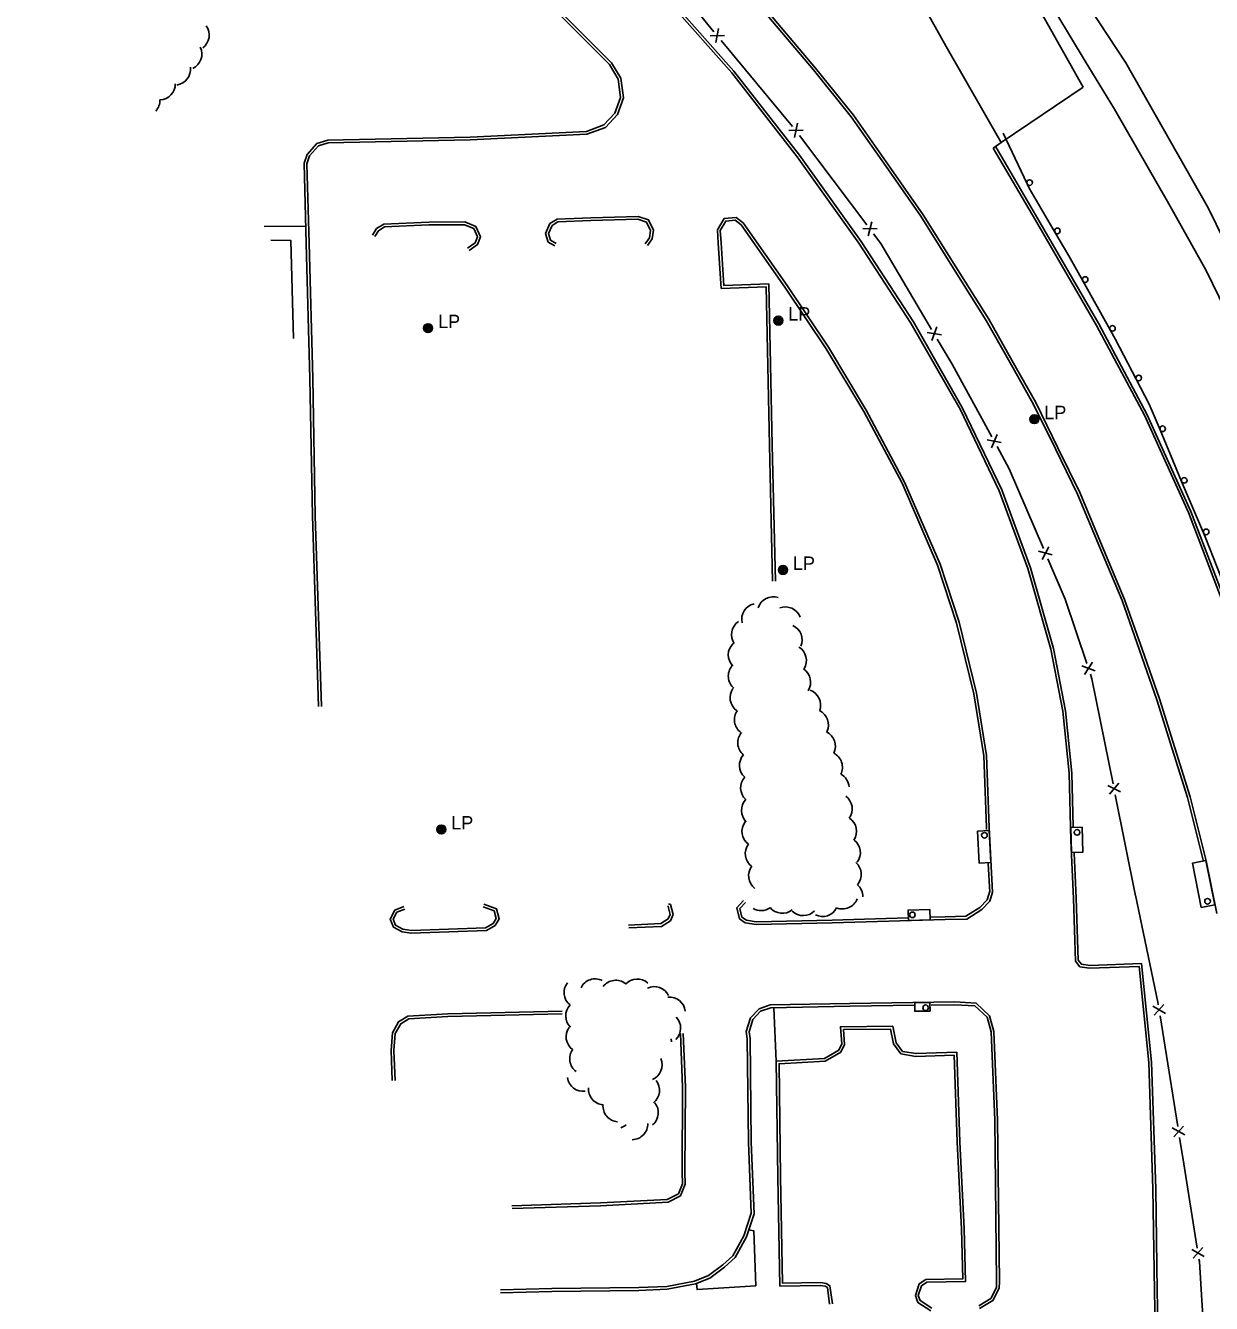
# Model space of a CAD drawing. Extents: x 2402803 to 2427059, y 6985292 to 6997652.
# Drawn here: x 2409959.3 to 2410382.9, y 6990277.2 to 6990733.7 of the extents above; entities that cross this region are included whole.
import ezdxf

# ---------------------------------------------------------------- set-up
doc = ezdxf.new("R2010")
doc.units = 0
for name, color, linetype in [('p_drainage conc drain', 7, 'Continuous'), ('p_drainage riprap', 7, 'Continuous'), ('p_dtm sidewalk', 7, 'Continuous'), ('p_road - paved curb', 7, 'Continuous'), ('p_road bridge end', 7, 'Continuous'), ('p_road guard rails', 7, 'Continuous'), ('p_structure fence', 7, 'Continuous'), ('p_structure general', 7, 'Continuous'), ('p_utility manhole', 7, 'Continuous'), ('p_veg woods', 7, 'Continuous')]:
    doc.layers.add(name, color=color, linetype=linetype)

msp = doc.modelspace()

# ---------------------------------------------------------------- linework, layer by layer
at = {"layer": 'p_drainage conc drain'}
msp.add_lwpolyline([(2410337, 6990711.74), (2410323.19, 6990736.28), (2410299.74, 6990772.58), (2410276.49, 6990803.81), (2410254.48, 6990831.87), (2410231.73, 6990857.94), (2410206.91, 6990885.03), (2410178.46, 6990912.45), (2410171.53, 6990919.39), (2410172.24, 6990920.85), (2410173.68, 6990922.56), (2410190.48, 6990907.59), (2410212.07, 6990886.58), (2410230.37, 6990867.67), (2410251.54, 6990842.56), (2410267.5, 6990823.78), (2410289.32, 6990794.59), (2410307.02, 6990770.36), (2410322.46, 6990746.62), (2410337.71, 6990720.97), (2410348.26, 6990703.87), (2410367.68, 6990670.05), (2410381, 6990646.19), (2410392.36, 6990622.75)], dxfattribs=at)
at = {"layer": 'p_drainage riprap'}
msp.add_lwpolyline([(2410307.71, 6990691.98), (2410337, 6990711.74)], dxfattribs=at)
at = {"layer": 'p_dtm sidewalk'}
for points in [[(2410059.4, 6990662.06), (2410044.58, 6990661.93)], [(2410046.88, 6990657.01), (2410054.04, 6990656.99), (2410055.02, 6990621.95)], [(2410226.57, 6990382.82), (2410227.4, 6990363.73)], [(2410217.62, 6990303.44), (2410219.37, 6990303.15), (2410220.11, 6990283.49), (2410199.15, 6990282.11), (2410198.9, 6990284.33)]]:
    msp.add_lwpolyline(points, dxfattribs=at)
at = {"layer": 'p_road - paved curb'}
for points in [[(2410433.72, 6990552.53), (2410433.42, 6990553.44), (2410410.27, 6990610.25), (2410381.74, 6990668.6), (2410352.26, 6990720.45), (2410329.53, 6990755.08), (2410297.43, 6990799.12), (2410265.48, 6990840.77), (2410238.2, 6990869.82), (2410199.43, 6990910.07), (2410169.95, 6990936.3), (2410144.7, 6990956.81), (2410135.76, 6990963.7), (2410124.59, 6990952), (2410146.3, 6990928.37), (2410177.75, 6990892.08), (2410199.85, 6990864.42), (2410222.85, 6990832.34), (2410244.41, 6990801.28), (2410266.98, 6990764.26), (2410288.07, 6990726.3), (2410307.71, 6990691.98), (2410304.95, 6990689.89)], [(2409971.12, 6990880.32), (2409999.92, 6990867.3), (2410042.72, 6990847.74), (2410075.39, 6990832.56), (2410103.44, 6990816.76), (2410135.22, 6990792.87), (2410165.76, 6990764.8), (2410190.06, 6990741.1), (2410211.52, 6990716.8), (2410234.94, 6990686.83), (2410256.96, 6990655.97), (2410275.54, 6990627.35), (2410293.08, 6990596.63), (2410307.09, 6990567.46), (2410317.31, 6990539.72), (2410325.51, 6990510.96), (2410329.77, 6990488.78), (2410332, 6990466.58), (2410332.6, 6990442.62), (2410333.56, 6990421.89)], [(2409971.53, 6990881.23), (2410000.33, 6990868.21), (2410043.14, 6990848.65), (2410075.85, 6990833.45), (2410103.99, 6990817.6), (2410135.86, 6990793.64), (2410166.45, 6990765.53), (2410190.78, 6990741.79), (2410212.29, 6990717.44), (2410235.74, 6990687.43), (2410257.79, 6990656.53), (2410276.39, 6990627.87), (2410293.97, 6990597.09), (2410308.01, 6990567.85), (2410318.26, 6990540.03), (2410326.48, 6990511.19), (2410330.76, 6990488.92), (2410333, 6990466.64), (2410333.48, 6990447.44)], [(2410064.96, 6990490.49), (2410062.79, 6990558.59), (2410061.86, 6990607.65), (2410060.57, 6990655.93), (2410059.78, 6990684.35), (2410060.78, 6990687.13), (2410063.95, 6990690.73), (2410067.42, 6990691.79), (2410118.1, 6990692.91), (2410159.81, 6990694.94), (2410166.39, 6990697.36), (2410170.69, 6990701.94), (2410172.82, 6990707.96), (2410171.92, 6990714.89), (2410168.63, 6990720.45), (2410150.54, 6990738.49), (2410120.14, 6990766.41), (2410097.16, 6990785.31), (2410071.06, 6990802.36), (2410038.84, 6990817.54), (2410004.95, 6990832.94), (2409959.72, 6990853.16)], [(2410063.96, 6990490.46), (2410061.79, 6990558.56), (2410060.86, 6990607.63), (2410059.57, 6990655.9), (2410058.78, 6990684.51), (2410059.9, 6990687.65), (2410063.39, 6990691.6), (2410067.26, 6990692.79), (2410118.06, 6990693.91), (2410159.61, 6990695.93), (2410165.82, 6990698.22), (2410169.82, 6990702.47), (2410171.8, 6990708.07), (2410170.95, 6990714.56), (2410167.83, 6990719.83), (2410149.85, 6990737.77), (2410119.48, 6990765.66), (2410096.57, 6990784.5), (2410070.57, 6990801.48), (2410038.42, 6990816.63), (2410004.54, 6990832.03), (2409959.31, 6990852.25)], [(2410384.78, 6990416.51), (2410381.02, 6990435.35), (2410375.23, 6990458.15), (2410369.76, 6990475.64), (2410364.29, 6990493.13), (2410358.07, 6990510.9), (2410351.85, 6990528.67), (2410343.89, 6990547.69), (2410335.94, 6990566.72), (2410328.01, 6990582.89), (2410320.09, 6990599.06), (2410311.7, 6990613.97), (2410303.32, 6990628.88), (2410291.61, 6990647.5), (2410279.9, 6990666.13), (2410267.46, 6990683.91), (2410255.03, 6990701.69), (2410241.48, 6990718.55), (2410215.58, 6990749.28), (2410203.24, 6990763.15), (2410187.45, 6990778.58), (2410157.21, 6990806.99)], [(2410379.94, 6990435.53), (2410374.27, 6990457.88), (2410368.81, 6990475.34), (2410363.34, 6990492.82), (2410357.13, 6990510.57), (2410350.92, 6990528.31), (2410342.97, 6990547.3), (2410335.03, 6990566.31), (2410327.11, 6990582.45), (2410319.2, 6990598.59), (2410310.83, 6990613.48), (2410302.46, 6990628.37), (2410290.76, 6990646.97), (2410279.07, 6990665.58), (2410266.64, 6990683.34), (2410254.23, 6990701.09), (2410240.71, 6990717.91), (2410214.82, 6990748.63), (2410202.52, 6990762.46), (2410186.76, 6990777.86), (2410156.53, 6990806.26)], [(2410304.95, 6990689.89), (2410319.98, 6990664.19), (2410341.8, 6990626.62), (2410358.91, 6990594.49), (2410374.63, 6990559.75), (2410388.23, 6990524.11), (2410399.72, 6990489.26), (2410405.22, 6990470.5), (2410412.66, 6990445.05), (2410416.06, 6990439.74), (2410421.44, 6990438.31), (2410426.13, 6990438.73), (2410430.62, 6990442.57), (2410433.84, 6990448.28), (2410445.88, 6990476.54)], [(2410305.81, 6990690.39), (2410320.84, 6990664.69), (2410342.67, 6990627.11), (2410359.81, 6990594.93), (2410375.55, 6990560.13), (2410389.17, 6990524.44), (2410400.67, 6990489.56), (2410406.18, 6990470.78), (2410413.58, 6990445.47), (2410416.69, 6990440.61), (2410421.53, 6990439.32), (2410425.72, 6990439.7), (2410429.84, 6990443.22), (2410432.94, 6990448.72), (2410444.96, 6990476.93)], [(2410181.46, 6990655.15), (2410183.1, 6990657.49), (2410183.6, 6990660.66), (2410181.84, 6990664.33), (2410178.11, 6990665.52), (2410161.16, 6990665.03), (2410149.14, 6990664.59), (2410146.56, 6990662.96), (2410145.07, 6990659.46), (2410145.99, 6990656.4), (2410148.3, 6990655.05)], [(2410304.67, 6990424.16), (2410303.47, 6990447.22), (2410302.54, 6990472.91), (2410298.98, 6990495.17), (2410292.79, 6990520.52), (2410286, 6990541.27), (2410273.27, 6990570.64), (2410259.55, 6990596.28), (2410246.13, 6990618.81), (2410231.35, 6990640.85), (2410215.65, 6990663.21), (2410213.09, 6990665.21), (2410208.83, 6990664.81), (2410206.39, 6990660.8), (2410206.7, 6990656.02), (2410207.78, 6990639.82), (2410223.78, 6990640.4), (2410225, 6990583.8), (2410226.12, 6990535.23)], [(2410117.71, 6990653.42), (2410120.77, 6990655.49), (2410121.76, 6990658.27), (2410120.17, 6990661.94), (2410116.25, 6990663.58), (2410103.36, 6990663.5), (2410087.25, 6990662.76), (2410084.63, 6990661.17), (2410083.25, 6990658.83)], [(2410117.15, 6990654.25), (2410119.94, 6990656.13), (2410120.69, 6990658.23), (2410119.41, 6990661.17), (2410116.05, 6990662.58), (2410103.39, 6990662.5), (2410087.55, 6990661.77), (2410085.36, 6990660.45), (2410084.11, 6990658.32)], [(2410180.64, 6990655.72), (2410182.15, 6990657.87), (2410182.56, 6990660.51), (2410181.12, 6990663.51), (2410177.97, 6990664.52), (2410161.19, 6990664.03), (2410149.45, 6990663.6), (2410147.36, 6990662.28), (2410146.13, 6990659.4), (2410146.83, 6990657.06), (2410148.8, 6990655.91)], [(2410302.51, 6990446.45), (2410302.47, 6990447.18), (2410301.54, 6990472.81), (2410298, 6990494.97), (2410291.83, 6990520.25), (2410285.06, 6990540.91), (2410272.37, 6990570.2), (2410258.68, 6990595.79), (2410245.28, 6990618.28), (2410230.53, 6990640.28), (2410214.92, 6990662.51), (2410212.79, 6990664.18), (2410209.42, 6990663.86), (2410207.41, 6990660.55), (2410207.7, 6990656.09), (2410208.71, 6990640.85), (2410224.76, 6990641.44), (2410226, 6990583.82), (2410227.12, 6990535.25)], [(2410333.81, 6990438.2), (2410334.56, 6990421.94)], [(2410303.67, 6990424.11), (2410303.14, 6990434.36)], [(2410215.68, 6990421.1), (2410213.29, 6990418.56), (2410214.26, 6990414.62), (2410216.38, 6990413.1), (2410220.25, 6990412.53), (2410247.45, 6990413.1), (2410287.77, 6990414.3), (2410295.46, 6990414.51), (2410300.83, 6990417.87), (2410303.69, 6990420.85), (2410304.67, 6990424.16)], [(2410282.25, 6990415.14), (2410287.74, 6990415.3), (2410295.16, 6990415.5), (2410300.19, 6990418.65), (2410302.8, 6990421.37), (2410303.71, 6990424.44)], [(2410094.46, 6990418.99), (2410091.24, 6990417.7), (2410089.54, 6990414.48), (2410090.7, 6990411.55), (2410093.77, 6990409.98), (2410097.03, 6990409.43), (2410123.89, 6990410.37), (2410127, 6990412.22), (2410128.42, 6990414.61), (2410127.49, 6990418.19), (2410123.04, 6990419.84)], [(2410094.83, 6990418.06), (2410091.95, 6990416.91), (2410090.64, 6990414.42), (2410091.49, 6990412.27), (2410094.09, 6990410.94), (2410097.1, 6990410.43), (2410123.6, 6990411.36), (2410126.27, 6990412.95), (2410127.35, 6990414.76), (2410126.65, 6990417.43), (2410122.69, 6990418.9)], [(2410174.67, 6990412.31), (2410186.16, 6990412.87), (2410188.84, 6990414.56), (2410189.57, 6990416.18), (2410188.78, 6990418.99), (2410188.54, 6990419.11)], [(2410174.72, 6990411.31), (2410186.47, 6990411.88), (2410189.63, 6990413.88), (2410190.63, 6990416.1), (2410189.62, 6990419.68), (2410188.99, 6990420)], [(2410216.41, 6990420.41), (2410214.39, 6990418.27), (2410215.14, 6990415.22), (2410216.77, 6990414.05), (2410220.31, 6990413.53), (2410247.42, 6990414.1), (2410274.48, 6990414.91)], [(2410333.56, 6990421.89), (2410334.32, 6990399.5), (2410335.91, 6990397.39), (2410339.33, 6990396.96), (2410357, 6990397.57), (2410360.51, 6990363.28), (2410361.98, 6990318.1), (2410362.53, 6990281.54), (2410363.39, 6990237.75)], [(2410334.56, 6990421.92), (2410335.31, 6990399.85), (2410336.45, 6990398.33), (2410339.38, 6990397.96), (2410357.9, 6990398.6), (2410361.51, 6990363.35), (2410362.98, 6990318.12), (2410363.53, 6990281.56), (2410364.39, 6990237.77), (2410365.27, 6990190.05), (2410366.57, 6990137.52), (2410367.51, 6990092.05), (2410368.78, 6990036.36), (2410370.36, 6989980.42), (2410371.36, 6989921.44), (2410372.24, 6989860.92), (2410373.78, 6989803.51), (2410353.07, 6989802.52), (2410351.27, 6989802.17), (2410349.21, 6989799.22), (2410349.03, 6989797.88)], [(2410300.07, 6990275.35), (2410304.8, 6990278.2), (2410307.07, 6990282.6), (2410307.11, 6990285.04), (2410306.45, 6990342.63), (2410305.15, 6990374.37), (2410303.61, 6990379.97), (2410298.79, 6990384.43), (2410291.26, 6990384.88), (2410253.66, 6990384.35), (2410225.31, 6990383.8), (2410221.31, 6990382.42), (2410218.18, 6990379.17), (2410216.72, 6990374.29), (2410217.08, 6990371.71), (2410217.46, 6990334.75), (2410218.52, 6990309.37), (2410215.89, 6990301.36), (2410211.97, 6990294.22), (2410208.34, 6990290.94), (2410203.2, 6990287.14), (2410198.26, 6990285.15), (2410188.32, 6990283.23), (2410178.29, 6990282.82), (2410147.27, 6990282.46), (2410128.92, 6990282)], [(2410276.9, 6990383.68), (2410253.68, 6990383.35), (2410225.49, 6990382.8), (2410221.86, 6990381.55), (2410219.07, 6990378.65), (2410217.74, 6990374.21), (2410218.08, 6990371.78), (2410218.46, 6990334.78), (2410219.53, 6990309.23), (2410216.81, 6990300.96), (2410212.77, 6990293.59), (2410208.97, 6990290.17), (2410203.69, 6990286.26), (2410198.54, 6990284.19), (2410188.44, 6990282.23), (2410178.32, 6990281.82), (2410147.29, 6990281.46), (2410128.95, 6990281)], [(2410299.77, 6990276.34), (2410304.04, 6990278.91), (2410306.07, 6990282.85), (2410306.11, 6990285.04), (2410305.45, 6990342.6), (2410304.16, 6990374.21), (2410302.72, 6990379.43), (2410298.37, 6990383.45), (2410291.24, 6990383.88), (2410282.75, 6990383.76)], [(2410150.95, 6990381.6), (2410110.13, 6990380.7), (2410095.9, 6990379.83), (2410092.55, 6990377.83), (2410090.33, 6990373.9), (2410089.84, 6990367.51), (2410090.27, 6990356.81)], [(2410150.97, 6990380.6), (2410110.17, 6990379.7), (2410096.2, 6990378.85), (2410093.29, 6990377.11), (2410091.31, 6990373.6), (2410090.84, 6990367.49), (2410091.27, 6990356.85)], [(2410133.02, 6990312.07), (2410164.66, 6990313.06), (2410188.51, 6990314.29), (2410192.46, 6990316.34), (2410193.94, 6990319.92), (2410193.79, 6990324.05), (2410194, 6990354.41), (2410193.21, 6990373.58)], [(2410133.05, 6990311.07), (2410164.7, 6990312.06), (2410188.78, 6990313.3), (2410193.25, 6990315.62), (2410194.95, 6990319.74), (2410194.79, 6990324.07), (2410195, 6990354.43), (2410194.21, 6990373.62)], [(2410246.46, 6990276.94), (2410245.68, 6990282.85), (2410244.92, 6990283.3), (2410243.15, 6990283.63), (2410228.73, 6990283.37), (2410227.94, 6990322.34), (2410227.4, 6990363.73), (2410244.62, 6990364.67), (2410249.74, 6990367.68), (2410250.82, 6990369.9), (2410250.37, 6990376.01), (2410269.01, 6990376.22), (2410270.2, 6990370.31), (2410272.53, 6990367.24), (2410277.37, 6990366.42), (2410291.9, 6990366.89), (2410293.03, 6990334.9), (2410294.6, 6990303.79), (2410295.08, 6990284.97), (2410281.18, 6990284.77), (2410279.27, 6990283.49), (2410278.17, 6990280.03), (2410278.83, 6990278.21), (2410282.94, 6990275.52)], [(2410247.46, 6990277.02), (2410246.61, 6990283.47), (2410245.27, 6990284.25), (2410243.23, 6990284.63), (2410229.71, 6990284.39), (2410228.94, 6990322.36), (2410228.41, 6990362.78), (2410244.92, 6990363.68), (2410250.51, 6990366.97), (2410251.84, 6990369.7), (2410251.45, 6990375.02), (2410268.19, 6990375.21), (2410269.27, 6990369.89), (2410271.97, 6990366.32), (2410277.3, 6990365.42), (2410290.94, 6990365.86), (2410292.03, 6990334.86), (2410293.6, 6990303.75), (2410294.05, 6990285.96), (2410280.87, 6990285.77), (2410278.42, 6990284.13), (2410277.11, 6990280.01), (2410278, 6990277.55), (2410282.67, 6990274.51)]]:
    msp.add_lwpolyline(points, dxfattribs=at)
at = {"layer": 'p_road bridge end'}
for points in [[(2410303.43, 6990446.11), (2410304.02, 6990434.71), (2410299.9, 6990434.5), (2410299.31, 6990445.9)], [(2410332.59, 6990447.19), (2410332.9, 6990438.32), (2410336.97, 6990438.46), (2410336.66, 6990447.33)], [(2410384.05, 6990419.63), (2410380.91, 6990435.39), (2410376.08, 6990434.43), (2410379.22, 6990418.67)], [(2410274.65, 6990414.01), (2410282.38, 6990414.24), (2410282.27, 6990417.94), (2410274.54, 6990417.71)], [(2410276.87, 6990384.58), (2410282.33, 6990384.65), (2410282.37, 6990381.64), (2410276.91, 6990381.57)]]:
    msp.add_lwpolyline(points, close=True, dxfattribs=at)
at = {"layer": 'p_road guard rails'}
for p, q in [((2410308.44, 6990695.23), (2410317.02, 6990677.2)), ((2410336.89, 6990642.5), (2410346.65, 6990625.04)), ((2410372.22, 6990570.83), (2410380.06, 6990552.44))]:
    msp.add_line(p, q, dxfattribs=at)
for points in [[(2410317.02, 6990677.2), (2410317.79, 6990675.59), (2410326.97, 6990659.86)], [(2410326.97, 6990659.86), (2410331.9, 6990651.43), (2410336.89, 6990642.5)], [(2410346.65, 6990625.04), (2410348.57, 6990621.6), (2410356.02, 6990607.37)], [(2410356.02, 6990607.37), (2410360.67, 6990598.49), (2410364.5, 6990589.28)], [(2410364.5, 6990589.28), (2410370.49, 6990574.88), (2410372.22, 6990570.83)], [(2410380.06, 6990552.44), (2410380.91, 6990550.44), (2410387.43, 6990533.85)]]:
    msp.add_lwpolyline(points, dxfattribs=at)
for centre in [(2410317.93, 6990677.63), (2410327.84, 6990660.37), (2410337.76, 6990642.99), (2410347.52, 6990625.53), (2410356.9, 6990607.84), (2410365.42, 6990589.67), (2410373.14, 6990571.23), (2410380.98, 6990552.83)]:
    msp.add_circle(centre, 1, dxfattribs=at)
at = {"layer": 'p_structure fence'}
for p, q in [((2410203.77, 6990730.09), (2410208.9, 6990730.19)), ((2410205.82, 6990727.63), (2410206.85, 6990732.65)), ((2410207.72, 6990728.43), (2410233.27, 6990697.66)), ((2410233.93, 6990693.78), (2410234.96, 6990698.8)), ((2410231.89, 6990696.25), (2410237.01, 6990696.34)), ((2410235.75, 6990694.51), (2410259.79, 6990662.55)), ((2410258.34, 6990661.2), (2410263.46, 6990661.05)), ((2410260.26, 6990658.65), (2410261.53, 6990663.61)), ((2410282.96, 6990621.26), (2410284.78, 6990626.05)), ((2410281.34, 6990624.01), (2410286.41, 6990623.29)), ((2410304.3, 6990582.88), (2410306.28, 6990587.61)), ((2410302.77, 6990585.69), (2410307.81, 6990584.8)), ((2410322.35, 6990543.01), (2410324.77, 6990547.53)), ((2410321.09, 6990545.95), (2410326.03, 6990544.59)), ((2410337.57, 6990501.93), (2410340.34, 6990506.25)), ((2410336.55, 6990504.97), (2410341.36, 6990503.21)), ((2410345.83, 6990462.25), (2410350.38, 6990459.9)), ((2410346.46, 6990459.12), (2410349.75, 6990463.04)), ((2410348.51, 6990458.92), (2410355.76, 6990422.83)), ((2410361.94, 6990383.34), (2410366.4, 6990380.81)), ((2410362.45, 6990380.18), (2410365.89, 6990383.97)), ((2410364.49, 6990379.9), (2410370.81, 6990340.41)), ((2410368.89, 6990339.9), (2410373.35, 6990337.38)), ((2410369.4, 6990336.74), (2410372.84, 6990340.54)), ((2410375.86, 6990296.46), (2410380.32, 6990293.94)), ((2410376.37, 6990293.3), (2410379.81, 6990297.1))]:
    msp.add_line(p, q, dxfattribs=at)
for points in [[(2410178.34, 6990761.16), (2410200.34, 6990737.31), (2410205.16, 6990731.5)], [(2410262.19, 6990659.35), (2410264.82, 6990655.86), (2410282.93, 6990625.19)], [(2410284.96, 6990621.74), (2410290.25, 6990612.79), (2410304.4, 6990586.81)], [(2410306.32, 6990583.3), (2410310.66, 6990575.33), (2410322.83, 6990546.91)], [(2410324.4, 6990543.24), (2410330.58, 6990528.8), (2410338.35, 6990505.79)], [(2410339.63, 6990502), (2410340.18, 6990500.36), (2410347.72, 6990462.84)], [(2410355.72, 6990423), (2410363.7, 6990384.81), (2410363.85, 6990383.85)], [(2410371.44, 6990336.46), (2410372.95, 6990327.03), (2410377.77, 6990296.97)], [(2410378.41, 6990293.02), (2410378.54, 6990292.19), (2410379.39, 6990278.18), (2410381.05, 6990253.12)]]:
    msp.add_lwpolyline(points, dxfattribs=at)
at = {"layer": 'p_structure general'}
for centre in [(2410334.87, 6990445.46), (2410301.79, 6990444.44), (2410381.47, 6990420.86), (2410276.04, 6990416.02), (2410280.77, 6990382.81)]:
    msp.add_circle(centre, 1, dxfattribs=at)
at = {"layer": 'p_utility manhole'}
for centre, radius in [((2410228.17, 6990628.32), 1.6), ((2410228.17, 6990628.32), 1.3), ((2410228.17, 6990628.32), 1), ((2410228.17, 6990628.32), 0.539), ((2410103.09, 6990625.62), 1.6), ((2410103.09, 6990625.62), 1.3), ((2410103.09, 6990625.62), 1), ((2410103.09, 6990625.62), 0.539), ((2410103.09, 6990625.62), 0.192), ((2410228.17, 6990628.32), 0.192), ((2410319.61, 6990593.1), 1.6), ((2410319.61, 6990593.1), 1.3), ((2410319.61, 6990593.1), 1), ((2410319.61, 6990593.1), 0.539), ((2410319.61, 6990593.1), 0.192), ((2410229.83, 6990539.24), 1.6), ((2410229.83, 6990539.24), 1.3), ((2410229.83, 6990539.24), 1), ((2410229.83, 6990539.24), 0.539), ((2410229.83, 6990539.24), 0.192), ((2410107.79, 6990446.5), 1.6), ((2410107.79, 6990446.5), 1.3), ((2410107.79, 6990446.5), 1), ((2410107.79, 6990446.5), 0.539), ((2410107.79, 6990446.5), 0.192)]:
    msp.add_circle(centre, radius, dxfattribs=at)
at = {"layer": 'p_veg woods'}
for centre, start, end in [((2410019.26, 6990730.34), 306.2191, 36.2191), ((2410016.62, 6990723.55), 295.4656, 25.4656), ((2410012.58, 6990718.08), 277.7233, 7.7233), ((2410007.13, 6990712.8), 271.6735, 1.6735), ((2410001.65, 6990706.99), 317.8781, 1.6735), ((2410226.35, 6990523.98), 71.9437, 161.9437), ((2410220.73, 6990521.6), 102.7506, 192.7506), ((2410230.7, 6990520.37), 20.6757, 110.6757), ((2410217.09, 6990516.1), 124.1692, 214.1692), ((2410231.07, 6990514.2), 336.6172, 66.6172), ((2410215.96, 6990508.88), 134.1718, 224.1718), ((2410232.54, 6990506.87), 328.6238, 58.6238), ((2410215.95, 6990501.3), 140.1229, 230.1229), ((2410234.06, 6990499.14), 326.9167, 56.9167), ((2410216.57, 6990493.61), 144.3254, 234.3254), ((2410237.64, 6990490.95), 340.0264, 70.0264), ((2410218.11, 6990485.74), 144.1307, 234.1307), ((2410240.44, 6990483.86), 334.7592, 64.7592), ((2410219.32, 6990477.52), 139.6782, 229.6782), ((2410242.89, 6990476.33), 333.5666, 63.5666), ((2410245.41, 6990468.76), 333.3597, 63.3597), ((2410219.94, 6990469.43), 137.9249, 227.9249), ((2410220.35, 6990461.43), 137.8049, 227.8049), ((2410247.8, 6990461.27), 5.0717, 61.4325), ((2410220.66, 6990453.31), 136.0446, 226.0446), ((2410248.93, 6990453.84), 324.3028, 54.3028), ((2410250.46, 6990445.84), 326.4179, 56.4179), ((2410220.83, 6990445.83), 143.4705, 233.4705), ((2410251.85, 6990438.19), 323.3637, 53.3637), ((2410222.01, 6990437.92), 143.4705, 233.4705), ((2410223.19, 6990430.01), 143.4705, 233.4705), ((2410252.14, 6990430.5), 318.9292, 48.9292), ((2410252.69, 6990422.52), 359.3141, 48.9292), ((2410229.62, 6990422.21), 218.9184, 308.9184), ((2410251.07, 6990423.77), 248.5214, 338.5214), ((2410221.97, 6990423.16), 239.9083, 305.0386), ((2410237.12, 6990421.38), 225.3035, 315.3035), ((2410243.94, 6990421.07), 243.5168, 333.5168), ((2410157.29, 6990388.25), 141.581, 231.581), ((2410162.78, 6990387.5), 64.0255, 154.0255), ((2410170.11, 6990386.98), 52.163, 142.163), ((2410177.78, 6990387.41), 47.5716, 137.5716), ((2410183.86, 6990384.74), 25.5304, 115.5304), ((2410189.31, 6990380.98), 6.2486, 96.2486), ((2410157.89, 6990379.88), 135.6232, 225.6232), ((2410187.62, 6990375.53), 314.2577, 44.2577), ((2410158, 6990372.47), 144.1819, 234.1819), ((2410184.46, 6990369.9), 7.9147, 19.2218), ((2410159.31, 6990364.56), 143.8234, 233.8234), ((2410180.98, 6990362.37), 293.69, 23.69), ((2410158.49, 6990358.6), 187.594, 277.594), ((2410180.08, 6990353.31), 308.5365, 38.5365), ((2410166, 6990353.8), 175.4896, 265.4896), ((2410171.19, 6990347.72), 175.4896, 265.4896), ((2410179.67, 6990345.34), 308.9172, 38.9172), ((2410170.19, 6990345.35), 287.3145, 309.9134), ((2410175.88, 6990341.32), 271.3026, 1.3026)]:
    msp.add_arc(centre, 5.65, start, end, dxfattribs=at)

# ---------------------------------------------------------------- texts
at = {"layer": 'p_utility manhole'}
for p in [(2410103.09, 6990625.62), (2410228.17, 6990628.32), (2410319.61, 6990593.1), (2410229.83, 6990539.24), (2410107.79, 6990446.5)]:
    msp.add_text('  LP', height=4.8, dxfattribs=at).set_placement(p)

doc.saveas('drawing.dxf')
